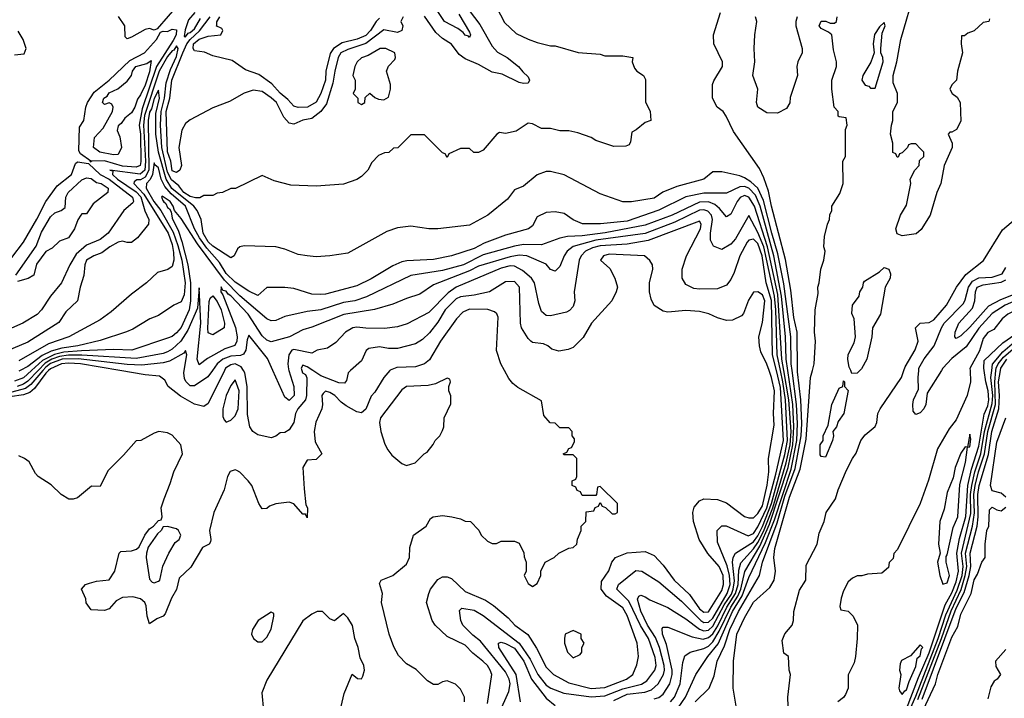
# Model space of a CAD drawing. Header units: inches. Extents: x 2348341 to 2479810, y 460419 to 613669.
# Tile 690 of 721: x 2453793 to 2458163, y 578545 to 581558. Entities that reach past the tile are written whole.
import ezdxf

# ---------------------------------------------------------------- set-up
doc = ezdxf.new("R2010")
doc.units = ezdxf.units.IN
doc.header["$MEASUREMENT"] = 0
doc.layers.add('C4557', color=7, linetype='Continuous')
doc.layers.add('C4558', color=7, linetype='Continuous')

msp = doc.modelspace()

# ---------------------------------------------------------------- linework, layer by layer
at = {"layer": 'C4557', "color": 2}
for points, elevation in [([(2453896.5, 580000), (2453842.3, 579937.7), (2453819.3, 579920.7), (2453690, 579886.9)], 54), ([(2453922, 580000), (2453910, 579988.5), (2453859.5, 579920.5), (2453837.9, 579902.1), (2453810, 579892.9), (2453750, 579883.2)], 58), ([(2453845.4, 580000), (2453810, 579968.2), (2453770, 579953.3)], 46), ([(2453874.8, 580000), (2453830, 579953.4), (2453810, 579939.3), (2453783, 579930)], 50), ([(2455435.7, 580000), (2455410, 579969.2), (2455370, 579904), (2455353, 579887), (2455330, 579829.3), (2455310, 579812.3), (2455290, 579816.2), (2455243, 579843), (2455219.6, 579859.6), (2455192.7, 579890), (2455170, 579902.7), (2455150, 579909), (2455141.1, 579898.9), (2455134.8, 579890), (2455137.3, 579850), (2455134, 579830), (2455108.5, 579771.5), (2455100.3, 579730), (2455104.2, 579684.2), (2455134.8, 579630), (2455110, 579605.2), (2455070, 579602), (2455050.8, 579570), (2455055.6, 579475.6), (2455064, 579404), (2455070.4, 579390), (2455070, 579346), (2455062, 579362), (2455050, 579362), (2455010, 579408.7), (2454990, 579415.3), (2454930, 579408.7), (2454902, 579398), (2454890, 579388), (2454870, 579386), (2454855.3, 579410), (2454823.7, 579490), (2454807.3, 579510), (2454770, 579549.5), (2454756.9, 579556.9), (2454750, 579559.6), (2454728.1, 579551.9), (2454715.8, 579530), (2454701.6, 579470), (2454654.9, 579370), (2454636, 579290), (2454642, 579250), (2454639.6, 579240.4), (2454634, 579230), (2454605.4, 579214.6), (2454553.4, 579126.6), (2454502, 579078), (2454490, 579028.7), (2454466.8, 578990), (2454439.8, 578920.2), (2454430.5, 578909.5), (2454402, 578898), (2454370, 578875.3), (2454359.3, 578910), (2454355.5, 578955.5), (2454349.2, 578970), (2454330, 578986), (2454295.1, 578995.1), (2454250, 578992), (2454222, 578978), (2454190, 578942), (2454170, 578935.3), (2454110, 578938), (2454088.4, 578968.4), (2454087.3, 578987.3), (2454068, 579030), (2454086, 579050), (2454103.1, 579056.9), (2454134.6, 579065.4), (2454190, 579071), (2454216, 579110), (2454235.3, 579190), (2454242.7, 579197.3), (2454290, 579199.1), (2454312.5, 579207.5), (2454323.2, 579216.8), (2454349.3, 579270), (2454370, 579298), (2454388, 579310), (2454410, 579334), (2454422, 579338), (2454426, 579350), (2454422, 579390), (2454434, 579430), (2454462, 579498), (2454477.2, 579550), (2454516, 579630), (2454509.3, 579670), (2454470, 579714), (2454450, 579724), (2454411.1, 579728.9), (2454390, 579722), (2454331.1, 579688.9), (2454310, 579688.7), (2454254.9, 579625.1), (2454184.7, 579555.3), (2454150, 579486), (2454112.7, 579487.3), (2454050, 579435.3), (2454031.1, 579428.9), (2454011.1, 579428.9), (2453978, 579450), (2453932.5, 579492.5), (2453875.3, 579530), (2453863.2, 579543.2), (2453834.8, 579594.8), (2453815.3, 579610), (2453790, 579620.9)], 62), ([(2453795.5, 580000), (2453790, 579997.2)], 42), ([(2454702.6, 580000), (2454630, 579854), (2454610, 579840.9), (2454570, 579851.3), (2454506.6, 579886.6), (2454452.3, 579930), (2454437.2, 579957.2), (2454414.5, 579974.5), (2454350, 579980.5), (2454237.2, 580000)], 58), ([(2454648.5, 580000), (2454628.2, 579971.8), (2454570, 579932), (2454550, 579932.3), (2454531.1, 579951.1), (2454525.2, 579965.2), (2454521.5, 579990), (2454523.2, 580000)], 54), ([(2455045.8, 580000), (2455048.5, 579990), (2455062, 579982), (2455068.5, 579968.5), (2455066.9, 579890), (2455062.3, 579870), (2455027.8, 579830), (2455016.9, 579810), (2455010, 579769), (2454990, 579737.2), (2454970, 579725.2), (2454950, 579724), (2454930, 579708.7), (2454910, 579702), (2454850, 579715.3), (2454828, 579730), (2454815.3, 579750), (2454805.1, 579805.1), (2454803.1, 579930), (2454792.1, 579990), (2454786.2, 580000)], 58), ([(2454987.7, 580000), (2455010.3, 579930), (2455012, 579890), (2454990, 579867.3), (2454970, 579882.7), (2454917.2, 580000)], 54), ([(2455261.9, 580000), (2455251, 579990), (2455243.5, 579956.5), (2455235.2, 579944.8), (2455210, 579946.3), (2455130, 579976.9), (2455094.6, 580000)], 58), ([(2455768, 578530), (2455768, 578550), (2455750, 578586), (2455728.4, 578608.4), (2455690, 578622), (2455670, 578618), (2455650, 578606), (2455630, 578606), (2455603.1, 578623.1), (2455553.6, 578673.6), (2455510, 578698), (2455474.6, 578734.6), (2455453.6, 578773.6), (2455434, 578830), (2455399, 578970), (2455404, 579010), (2455390, 579054), (2455398, 579070), (2455449.4, 579090.6), (2455510, 579141), (2455523.7, 579170), (2455525.6, 579214.4), (2455542, 579270), (2455598, 579310), (2455616.4, 579343.6), (2455628.9, 579351.1), (2455670, 579356), (2455710.9, 579350.9), (2455750, 579342), (2455770, 579332), (2455794, 579330), (2455830.9, 579290.9), (2455842, 579270), (2455870, 579242), (2455890, 579232), (2455910, 579232), (2455930, 579242), (2455990, 579242), (2456010, 579234), (2456031.6, 579191.6), (2456032.7, 579172.7), (2456042, 579150), (2456042, 579110), (2456032, 579090), (2456050, 579054), (2456070, 579042), (2456090, 579054), (2456106, 579090), (2456106, 579110), (2456126, 579150), (2456166, 579170), (2456186, 579190), (2456230, 579212), (2456250, 579214), (2456266, 579230), (2456268.4, 579251.6), (2456286, 579290), (2456286, 579310), (2456306, 579330), (2456307.3, 579372.7), (2456342, 579378), (2456347.3, 579392.7), (2456362, 579398), (2456370, 579414), (2456378, 579398), (2456392.7, 579392.7), (2456423.6, 579363.6), (2456436.4, 579363.6), (2456446, 579370), (2456446, 579410), (2456370, 579486), (2456358, 579482), (2456354, 579450), (2456350, 579446), (2456290, 579446), (2456282, 579462), (2456267.3, 579467.3), (2456262, 579482), (2456246, 579490), (2456246, 579510), (2456262, 579518), (2456266, 579530), (2456266, 579610), (2456250, 579626), (2456210, 579626), (2456206, 579630), (2456222, 579638), (2456230, 579654), (2456242, 579658), (2456256.4, 579683.6), (2456256.4, 579696.4), (2456246, 579710), (2456246, 579730), (2456230, 579746), (2456190, 579746), (2456170, 579766), (2456147.3, 579767.3), (2456120.4, 579800.4), (2456110, 579866), (2456004.7, 579924.7), (2455982, 579942), (2455964.7, 579964.7), (2455945.3, 580000)], 62), ([(2455870, 578522), (2455889.2, 578650), (2455880.9, 578670), (2455869.3, 578690), (2455849.3, 578710), (2455805.1, 578745.1), (2455770, 578780.9), (2455690, 578819.3), (2455637.2, 578870), (2455624, 578890), (2455599, 578970), (2455608.7, 579010), (2455617.2, 579030), (2455650, 579073), (2455670, 579084.9), (2455690, 579084.9), (2455710, 579076.3), (2455770, 579019.3), (2455860.7, 578980.7), (2455896.8, 578956.8), (2455962, 578902), (2455991.3, 578870), (2456048.3, 578828.3), (2456087, 578767), (2456130, 578684), (2456162, 578650), (2456230, 578613.4), (2456330, 578589.2), (2456390, 578592.9), (2456486, 578630), (2456515.1, 578650), (2456532.9, 578692.9), (2456539.3, 578730), (2456534.5, 578790), (2456490, 578912.3), (2456470, 578946), (2456398.5, 578998.5), (2456374.5, 579030), (2456376, 579064), (2456408.9, 579111.1), (2456422, 579150), (2456438, 579170), (2456490, 579191), (2456570, 579196.3), (2456610, 579179.1), (2456650, 579136.3), (2456697.6, 579070), (2456765.7, 579005.7), (2456810, 578942.6), (2456830, 578927.6), (2456850, 578928.9), (2456910, 579023), (2456916.8, 579050), (2456915.3, 579090), (2456898.5, 579130), (2456847.7, 579187.7), (2456809.6, 579250), (2456783.7, 579330), (2456781.2, 579370), (2456786.6, 579393.4), (2456810, 579421), (2456829.5, 579430.5), (2456890, 579427.7), (2456930, 579413.4), (2457010, 579352.7), (2457030, 579346), (2457050, 579346.4), (2457070, 579364.9), (2457090, 579399.3), (2457110.7, 579490.7), (2457118, 579550), (2457117, 579610), (2457142, 579758), (2457138.7, 579810), (2457143.6, 579910), (2457130, 579969), (2457119.7, 580000)], 58), ([(2455921.5, 578478.5), (2455964.2, 578575.8), (2455969.8, 578610), (2455966.6, 578630), (2455950, 578662), (2455838.4, 578798.4), (2455805, 578825), (2455760.5, 578870), (2455751.3, 578890), (2455745.2, 578934.8), (2455755.3, 578944.7), (2455810, 578935.6), (2455850, 578912.9), (2456010.1, 578790.1), (2456059.4, 578719.4), (2456093.8, 578650), (2456130, 578603.7), (2456150.2, 578590.2), (2456208.1, 578568.1), (2456330, 578551.9), (2456390, 578556.6), (2456470, 578587.2), (2456552.9, 578607.1), (2456576.8, 578623.2), (2456612.4, 578670), (2456618.7, 578690), (2456614, 578726), (2456584.1, 578810), (2456548.7, 578868.7), (2456496.8, 578976.8), (2456443, 579030), (2456451.6, 579050), (2456528, 579112), (2456554, 579110), (2456630, 579062.4), (2456730, 578976.5), (2456817, 578890), (2456830, 578882.2), (2456850, 578882.6), (2456870, 578901.2), (2456933.5, 579010), (2456946.2, 579050), (2456944.4, 579090), (2456933, 579133), (2456890, 579238), (2456889.6, 579290.4), (2456909.5, 579310.5), (2456929.3, 579310.7), (2457027, 579267), (2457050, 579276.5), (2457070, 579305.8), (2457110, 579390.2), (2457150, 579540.4), (2457183.6, 579690), (2457170, 579925.2), (2457151.9, 580000)], 54), ([(2456430, 578534.7), (2456490, 578562.7), (2456567.5, 578572.5), (2456597.7, 578582.3), (2456626.9, 578610), (2456650.8, 578650), (2456655.9, 578670), (2456653.7, 578690), (2456633.7, 578770), (2456614.6, 578814.6), (2456579.8, 578870), (2456550, 578932.3), (2456534.8, 578985.2), (2456541.3, 578998.7), (2456550, 579003), (2456570, 578995.5), (2456590, 578982), (2456670, 578948), (2456750, 578898), (2456810, 578851.3), (2456830, 578844.1), (2456850, 578847), (2456870, 578864.6), (2456920.7, 578959.3), (2456952.1, 579007.8), (2456960.6, 579030), (2456966, 579066), (2456957, 579150), (2456959.8, 579170), (2456970.8, 579189.2), (2457050, 579239.8), (2457070, 579267), (2457090, 579307.7), (2457130.2, 579410), (2457190, 579627), (2457201, 579690), (2457192.5, 579870), (2457181, 579950), (2457170.5, 580000)], 50), ([(2456610, 578542), (2456630.7, 578549.3), (2456650, 578563.7), (2456678.5, 578610), (2456688.9, 578650), (2456689, 578670), (2456664, 578784), (2456647.1, 578830), (2456644.8, 578855.2), (2456650, 578861), (2456670, 578861.6), (2456778, 578818), (2456827.2, 578807.2), (2456850, 578814.3), (2456870, 578831.8), (2456892.5, 578867.5), (2456932.5, 578950), (2456969.9, 579010.1), (2456981.8, 579050), (2456985.4, 579114.6), (2456993.5, 579146.5), (2457050, 579208.5), (2457070, 579236.1), (2457094.6, 579285.4), (2457135.7, 579390), (2457195.7, 579590), (2457212.4, 579670), (2457216.8, 579730), (2457207, 579870), (2457184.5, 580000)], 46), ([(2456681.3, 578530), (2456699.1, 578550), (2456725.3, 578610), (2456736.3, 578703.7), (2456745.8, 578734.2), (2456768.7, 578750), (2456830, 578765.8), (2456850, 578776.9), (2456870, 578795.9), (2456897.5, 578842.5), (2456949.5, 578950), (2456981.3, 578998.7), (2456993.5, 579030), (2457012.1, 579107.9), (2457079.1, 579220.9), (2457122, 579318), (2457204.4, 579570), (2457224.9, 579670), (2457229.9, 579750), (2457224.6, 579850), (2457202, 580000)], 42), ([(2456716.6, 578503.4), (2456748.5, 578550), (2456794, 578650), (2456846.9, 578730), (2456893.3, 578786.7), (2456957.7, 578930), (2457000.4, 578999.6), (2457030, 579081.1), (2457103.7, 579236.3), (2457143.2, 579336.8), (2457217.5, 579562.5), (2457241.9, 579690), (2457245.5, 579765.5), (2457241.2, 579850), (2457221.5, 580000)], 38), ([(2456791.8, 578530), (2456854, 578590), (2456875.1, 578644.9), (2456888.4, 578710), (2456922, 578778), (2456944.5, 578850), (2456983.7, 578930), (2457076.4, 579090), (2457089.9, 579150), (2457155.4, 579324.6), (2457190, 579442.3), (2457235.4, 579564.6), (2457262.1, 579710), (2457264.8, 579764.8), (2457260.5, 579870), (2457245.5, 579994.5), (2457245.4, 580000)], 34), ([(2456974, 578510), (2456959.3, 578590), (2456960.9, 578710), (2456976.9, 578830), (2457010, 578903), (2457050, 578972.4), (2457122.6, 579037.4), (2457142, 579070), (2457147.3, 579110), (2457140.5, 579170), (2457144.5, 579210), (2457210, 579438.4), (2457257.6, 579562.4), (2457284.2, 579695.7), (2457303.7, 579970), (2457311.5, 580000)], 30), ([(2457204, 578510), (2457202, 578550), (2457214, 578650), (2457208, 578670), (2457206, 578730), (2457185.2, 578745.2), (2457178, 578802), (2457189, 578831), (2457222, 578870), (2457228, 578890), (2457228.7, 578930), (2457255.1, 579024.9), (2457282.7, 579070), (2457284.4, 579135.6), (2457333.2, 579230), (2457341.5, 579278.5), (2457363.7, 579330), (2457372.3, 579370), (2457414.5, 579430), (2457426, 579470), (2457462.7, 579557.3), (2457489, 579610), (2457506.3, 579633.7), (2457526, 579690), (2457545.4, 579714.6), (2457590, 579751.3), (2457598, 579770), (2457602, 579810), (2457611.8, 579830), (2457707, 579970), (2457717, 580000)], 26), ([(2458011.5, 580000), (2458014, 579950), (2457999.1, 579890), (2457950, 579782), (2457918, 579742), (2457867.1, 579652.9), (2457827.1, 579512.9), (2457790.6, 579409.4), (2457690, 579206), (2457672.7, 579187.3), (2457670, 579166), (2457652.7, 579147.3), (2457650, 579126), (2457619.6, 579100.4), (2457556.4, 579096.4), (2457531.1, 579088.9), (2457510, 579088.7), (2457490, 579079), (2457470, 579062), (2457450, 579022), (2457438.8, 578990), (2457432.7, 578952.7), (2457438, 578938), (2457470, 578932), (2457492, 578910), (2457511.3, 578870), (2457511, 578810), (2457502.8, 578730), (2457496.8, 578703.2), (2457471, 578649), (2457470.7, 578590), (2457458.5, 578561.5), (2457450, 578548.7), (2457424.7, 578530)], 26), ([(2457522, 580000), (2457510, 579988), (2457487.3, 579987.3), (2457481.9, 580000)], 26), ([(2457671.9, 578330), (2457770, 578554.2), (2457870, 578810.2), (2457904, 578916), (2457954.6, 579025.4), (2457975.7, 579090), (2457980.1, 579130), (2457973.1, 579190), (2458014.6, 579365.4), (2458014, 579450), (2458019, 579490), (2458033, 579550), (2458059.5, 579630), (2458076.1, 579730), (2458110, 579853.4), (2458112, 579890), (2458103.9, 579970), (2458107.9, 580000)], 22), ([(2457730, 578497.7), (2457782.6, 578637.4), (2457830, 578746.7), (2457900.6, 578959.4), (2457930, 579012.6), (2457950, 579062.6), (2457960.5, 579110), (2457952.5, 579190), (2457964.8, 579255.2), (2457992.9, 579352.9), (2458001.2, 579490), (2458017.9, 579562.1), (2458050, 579663.8), (2458073.8, 579806.2), (2458090, 579843.1), (2458094.8, 579870), (2458092.2, 579910), (2458080.8, 579950), (2458073.6, 580000)], 26), ([(2457884.1, 580000), (2457820.9, 579899.1), (2457814.6, 579850), (2457806, 579830), (2457790, 579812), (2457770, 579805.2), (2457759.3, 579819.3), (2457757.6, 579850), (2457760.7, 579870), (2457782.7, 579917.3), (2457780.7, 579970), (2457783.7, 580000)], 22), ([(2457779.9, 578540.1), (2457884.7, 578810), (2457927, 578933), (2457971.5, 579028.5), (2457990.3, 579090), (2457996.9, 579130), (2457991.4, 579190), (2458021.7, 579310), (2458031.5, 579368.5), (2458028.8, 579450), (2458034.4, 579490), (2458048.4, 579550), (2458076, 579630), (2458090.8, 579730), (2458124.4, 579850), (2458120.7, 579950), (2458125.9, 580000)], 18), ([(2457798.2, 578541.8), (2457950, 578944.9), (2457984.8, 579015.2), (2458007, 579090), (2458014.6, 579130), (2458012.2, 579190), (2458042.5, 579310), (2458047.6, 579350), (2458046.4, 579450), (2458051.2, 579490), (2458092.8, 579627.2), (2458107.8, 579730), (2458138.8, 579830), (2458142.4, 579890), (2458138.3, 579950), (2458146.2, 580000)], 14), ([(2458170, 579438), (2458150, 579455.3), (2458110, 579466), (2458102, 579490), (2458130, 579682), (2458169.7, 579790.3)], 10), ([(2457750, 578378), (2457858, 578610), (2457868.6, 578650), (2457930, 578816.3), (2457956.6, 578863.4), (2457970, 578918.8), (2458016.2, 579010), (2458030, 579070.8), (2458044.4, 579095.6), (2458064, 579150), (2458078, 579170), (2458078, 579230), (2458086, 579290), (2458095.3, 579310), (2458098, 579382), (2458110, 579394), (2458130, 579382), (2458150, 579378), (2458170, 579394)], 10), ([(2455212, 578470), (2455233.8, 578566.2), (2455268.4, 578651.6), (2455292.7, 578632.7), (2455310, 578632), (2455316.5, 578643.5), (2455324, 578670), (2455321.2, 578690), (2455305.2, 578725.2), (2455296, 578770), (2455281.2, 578810), (2455270, 578868), (2455250, 578902), (2455230, 578922), (2455190, 578888.7), (2455170, 578898), (2455138, 578930), (2455114, 578930), (2455090, 578919), (2455050, 578889), (2454890, 578625.2), (2454868.5, 578570), (2454875.5, 578490)], 66), ([(2456016.9, 578530), (2455996.4, 578650), (2455920.7, 578770), (2455919, 578790), (2455930, 578794.4), (2455950, 578788.4), (2455990, 578767.4), (2456031, 578710), (2456065.5, 578630), (2456130, 578545.2), (2456170, 578513.4)], 50), ([(2458170, 578762), (2458124.9, 578710), (2458126.4, 578686.4), (2458146, 578650), (2458131.3, 578630), (2458118.7, 578621.3), (2458103.4, 578596.6), (2458090, 578542)], 10)]:
    msp.add_lwpolyline(points, dxfattribs=dict(at, elevation=elevation))
for points, elevation in [([(2454750, 579959), (2454730, 579934), (2454710.4, 579890), (2454695.8, 579830), (2454695.5, 579795.5), (2454701.6, 579781.6), (2454710, 579771), (2454730, 579780.5), (2454750, 579798.4), (2454763.5, 579830), (2454767.6, 579910)], 62), ([(2455690, 579966), (2455638.8, 579941.2), (2455606.8, 579933.2), (2455510, 579929), (2455490, 579914), (2455395.5, 579790), (2455390.4, 579770), (2455396.4, 579730), (2455413.8, 579673.8), (2455428.1, 579648.1), (2455444.9, 579624.9), (2455490, 579586.8), (2455510, 579578.8), (2455530, 579584.7), (2455549, 579591), (2455589.3, 579630.7), (2455602, 579638), (2455628.9, 579671.1), (2455638, 579690), (2455658, 579710), (2455670, 579734), (2455675.3, 579750), (2455678, 579790), (2455707.3, 579852.7), (2455707.3, 579887.3), (2455698, 579910), (2455698, 579930), (2455706, 579950), (2455702, 579962)], 66), ([(2457370, 579615.3), (2457350, 579618), (2457345.6, 579625.6), (2457346, 579670), (2457359, 579690), (2457359, 579710), (2457382, 579758), (2457397.2, 579850), (2457430, 579922), (2457446, 579930), (2457450, 579954), (2457454, 579950), (2457454, 579930), (2457471, 579911), (2457450.7, 579810), (2457426, 579774), (2457418, 579750), (2457402, 579730), (2457406, 579710), (2457401, 579690)], 26), ([(2458010, 579718), (2457999.6, 579660.4), (2457990, 579662), (2457970, 579634), (2457945.5, 579570), (2457936.3, 579523.7), (2457910, 579458), (2457895.9, 579384.1), (2457877.3, 579330), (2457871, 579230), (2457878, 579190), (2457867.3, 579150), (2457877.3, 579090), (2457890, 579052), (2457910, 579058), (2457919.5, 579090), (2457905.2, 579150), (2457904.7, 579175.3), (2457910, 579182), (2457936.6, 579303.4), (2457956.9, 579350), (2457966, 579494), (2457991.5, 579591.5), (2458000.4, 579659.6), (2458010, 579662), (2458014.8, 579694.8)], 30), ([(2454450, 579308), (2454430, 579306), (2454422, 579290), (2454405.4, 579274.6), (2454363.5, 579216.5), (2454356, 579190), (2454354.8, 579170), (2454370, 579074), (2454381, 579061), (2454390, 579058), (2454410, 579064.7), (2454415.3, 579070), (2454428.9, 579131.1), (2454455.3, 579190), (2454483.7, 579236.3), (2454502, 579250), (2454509, 579270), (2454499, 579290), (2454490, 579297.2)], 62), ([(2454910, 578928), (2454852, 578890), (2454826.8, 578850), (2454822.8, 578830), (2454831.3, 578810), (2454850, 578796), (2454870, 578796), (2454890, 578816), (2454910, 578852), (2454922, 578910), (2454922, 578922)], 66), ([(2456250, 578846), (2456214, 578830), (2456212, 578810), (2456212, 578790), (2456224.7, 578750), (2456250, 578724.7), (2456280.4, 578739.6), (2456288, 578750), (2456288, 578770), (2456298, 578790), (2456286, 578810), (2456286, 578830)], 62), ([(2457790, 578782), (2457746.4, 578733.6), (2457707.7, 578712.3), (2457701.4, 578698.6), (2457698.8, 578670), (2457704.7, 578650), (2457696, 578590), (2457698, 578578), (2457710, 578562), (2457721.5, 578578.5), (2457730, 578582.8), (2457740.5, 578619.5), (2457770, 578686), (2457777.2, 578722.8), (2457790, 578734), (2457796, 578764), (2457802, 578770)], 30)]:
    msp.add_lwpolyline(points, close=True, dxfattribs=dict(at, elevation=elevation))
at = {"layer": 'C4558', "color": 2}
for points, elevation in [([(2458098, 581562), (2458094, 581550), (2458070, 581546), (2458030, 581508), (2458002, 581498), (2457986, 581486), (2457974, 581486), (2457972, 581450), (2457978, 581410), (2457956, 581330), (2457951, 581290), (2457930, 581268), (2457921, 581250), (2457931.3, 581230), (2457954.4, 581214.4), (2457967.3, 581190), (2457970, 581108), (2457951.3, 581070), (2457930, 581058), (2457922, 581058), (2457914, 581050), (2457931.3, 581010), (2457931.3, 580990), (2457896, 580910), (2457882, 580830), (2457864, 580790), (2457834, 580690), (2457793.8, 580626.2), (2457772.7, 580607.3), (2457710, 580598), (2457687.3, 580607.3), (2457682, 580630), (2457702, 580690), (2457730, 580734), (2457748, 580830), (2457746, 580850), (2457766, 580890), (2457786, 580910), (2457787.3, 580932.7), (2457806, 580950), (2457806, 580970), (2457790, 580986), (2457770, 581006), (2457750, 581006), (2457738, 581002), (2457734, 580990), (2457710, 580966), (2457698, 580962), (2457692.7, 580947.3), (2457687.3, 580947.3), (2457682, 580962), (2457668.9, 580968.9), (2457668, 581010), (2457658, 581050), (2457662, 581090), (2457668.7, 581110), (2457668.7, 581150), (2457689.2, 581190.8), (2457689.2, 581230), (2457670, 581278), (2457669.7, 581310), (2457687.1, 581370), (2457704, 581470), (2457768.3, 581690)], 26), ([(2455910, 581614), (2455945.4, 581545.4), (2455996.9, 581496.9), (2456050.9, 581470.9), (2456090, 581456), (2456150, 581441), (2456170, 581441), (2456271.6, 581411.6), (2456370, 581404.7), (2456390, 581398), (2456470, 581398), (2456514, 581390), (2456512, 581370), (2456522, 581342), (2456532, 581330), (2456562, 581310), (2456571.6, 581291.6), (2456571.6, 581191.6), (2456591.6, 581151.6), (2456594, 581110), (2456570, 581102), (2456530, 581068.7), (2456510, 581058), (2456504.7, 581015.3), (2456498, 581002), (2456483.6, 580996.4), (2456430, 580995.3), (2456350, 581022), (2456330, 581035.3), (2456270, 581055.3), (2456230, 581064), (2456190, 581064), (2456150, 581075.3), (2456110, 581075.3), (2456070, 581095.3), (2456050, 581099), (2455996.8, 581063.2), (2455950, 581053.2), (2455922.8, 581057.2), (2455910.9, 581049.1), (2455850, 580978), (2455830, 580968), (2455808.4, 580968.4), (2455790, 580986), (2455750, 580986), (2455698, 580962), (2455690, 580946), (2455682, 580962), (2455670, 580966), (2455590, 581046), (2455530, 581046), (2455471.6, 580988.4), (2455452.7, 580987.3), (2455431.6, 580968.4), (2455412.7, 580967.3), (2455385.4, 580954.6), (2455356.9, 580923.1), (2455338, 580890), (2455310, 580862), (2455290, 580848.7), (2455230, 580828), (2455110, 580819), (2454996.9, 580823.1), (2454923.1, 580843.1), (2454870, 580866), (2454751.1, 580808.9), (2454730, 580808), (2454694, 580790), (2454670, 580788), (2454650, 580778), (2454610, 580778), (2454593.4, 580766.6), (2454573.5, 580766.5), (2454550, 580772.3), (2454521.4, 580790), (2454499.8, 580819.8), (2454467.3, 580847.3), (2454450, 580881.3), (2454424.9, 580990), (2454418, 581090), (2454421.3, 581150), (2454436.2, 581210), (2454443.2, 581276.8), (2454463.1, 581336.9), (2454490, 581394), (2454496.2, 581430), (2454490, 581442.4), (2454478, 581422), (2454470, 581419.3), (2454450, 581394.6), (2454412.2, 581330), (2454347.6, 581132.4), (2454342.9, 581090), (2454352, 580930), (2454348.7, 580890), (2454328.7, 580871.3), (2454194, 580890), (2454206.8, 580886.8), (2454204.9, 580870), (2454227.5, 580850), (2454310, 580793.2), (2454330.7, 580770.7), (2454348.9, 580708.9), (2454366, 580670), (2454364.7, 580650), (2454316, 580590), (2454290, 580568.7), (2454270, 580568), (2454250, 580574), (2454230, 580569.4), (2454193.4, 580550), (2454157.4, 580522.6), (2454122.8, 580510), (2454090.7, 580490), (2454082.4, 580470), (2454078, 580422), (2454062, 580370), (2454050.7, 580310), (2453998.7, 580261.3), (2453966.6, 580213.4), (2453830, 580125.6), (2453705.5, 580074.5)], 34), ([(2454500.9, 581630), (2454403.1, 581516.9), (2454390, 581511.1), (2454370, 581518.4), (2454350, 581514.8), (2454290, 581480.5), (2454270, 581472.7), (2454261, 581481), (2454259.5, 581530), (2454232.7, 581572.7)], 30), ([(2455765, 581630), (2455836.2, 581536.2), (2455890, 581440.5), (2455914.3, 581414.3), (2455957.1, 581390), (2456007.7, 581350), (2456026, 581326), (2456050, 581304.7), (2456056.3, 581290), (2456050, 581275.3), (2456030, 581274), (2456010, 581279), (2455935.3, 581315.3), (2455890, 581324.5), (2455830, 581358.4), (2455770, 581384.2), (2455743.5, 581403.5), (2455710, 581449.4), (2455670, 581474), (2455641, 581501), (2455590, 581573.3)], 30), ([(2455742, 581582), (2455790, 581502), (2455794.8, 581490), (2455790, 581478), (2455784.7, 581484.7), (2455770, 581489.2), (2455761.5, 581501.5), (2455738.7, 581518.7), (2455679.3, 581550), (2455642.8, 581602.8)], 26), ([(2455494.8, 581570), (2455485.5, 581550), (2455493.4, 581530), (2455490, 581509.4), (2455470, 581500.9), (2455410, 581512.7), (2455330, 581452.4), (2455250, 581425.3), (2455219.5, 581410), (2455207.2, 581390), (2455191.4, 581330), (2455183.5, 581276.5), (2455155.2, 581184.8), (2455130.2, 581149.8), (2455090, 581119.6), (2455050, 581111.1), (2455010, 581093.3), (2454990, 581098.7), (2454965.3, 581125.3), (2454932.6, 581190), (2454910, 581211.3), (2454870, 581238.7), (2454830, 581244.5), (2454790, 581232), (2454724.7, 581195.3), (2454650, 581166), (2454550, 581113.2), (2454530, 581097.2), (2454512.7, 581067.3), (2454499.5, 580990), (2454511.4, 580910), (2454503.7, 580890), (2454490, 580879.1), (2454470, 580886.9), (2454464.2, 580930), (2454449.3, 580970.7), (2454443.2, 581150), (2454459.1, 581210), (2454469.4, 581290), (2454517.7, 581410), (2454535.7, 581450), (2454549.9, 581470.1), (2454592.2, 581507.8), (2454639.1, 581570)], 30), ([(2454570.4, 581589.6), (2454543.4, 581556.6), (2454527.2, 581512.8), (2454522.8, 581482.8), (2454530, 581482.4), (2454541.4, 581498.6), (2454550, 581500.2), (2454570, 581517.3), (2454596.5, 581563.5)], 34), ([(2455390, 581564.5), (2455375.5, 581550), (2455350.7, 581509.3), (2455330, 581488), (2455291.1, 581471.1), (2455225.1, 581454.9), (2455185.7, 581430), (2455171.9, 581408.1), (2455152.4, 581330), (2455150.2, 581290), (2455130, 581229.4), (2455110, 581191.8), (2455070.8, 581170), (2455030, 581167.3), (2455010, 581173.2), (2454984.2, 581204.2), (2454950, 581231.8), (2454912.3, 581272.3), (2454854.5, 581314.5), (2454795.6, 581335.6), (2454736.3, 581376.3), (2454650, 581398), (2454613.8, 581413.8), (2454570, 581419.3), (2454563.6, 581430), (2454564.2, 581450), (2454590, 581472), (2454630, 581484.9), (2454686, 581490), (2454695.3, 581510), (2454690, 581518), (2454666, 581530), (2454669, 581531), (2454669, 581549), (2454681.6, 581570)], 26), ([(2457245.4, 580000), (2457243.7, 580170), (2457230, 580235.3), (2457216.3, 580356.3), (2457192.8, 580492.8), (2457130, 580729.2), (2457116.3, 580796.3), (2457096.3, 580856.3), (2457077.2, 580897.2), (2456961.5, 581061.5), (2456929.3, 581129.3), (2456915.3, 581150), (2456888.7, 581170), (2456868.7, 581210), (2456868.7, 581270), (2456873.6, 581286.4), (2456913.2, 581350), (2456913.2, 581370), (2456874, 581450), (2456873.2, 581490), (2456903.7, 581590)], 34), ([(2457244.7, 581570), (2457238, 581550), (2457238, 581530), (2457266, 581430), (2457266, 581410), (2457246.8, 581370), (2457242.8, 581350), (2457246, 581310), (2457212.7, 581212.7), (2457211.6, 581188.4), (2457196.9, 581163.1), (2457156.9, 581143.1), (2457110, 581144), (2457069.3, 581170), (2457063.7, 581190), (2457069.5, 581250), (2457046.6, 581310), (2457056, 581370), (2457053.2, 581430), (2457056, 581490), (2457065.2, 581550), (2457059.3, 581570)], 30), ([(2457311.5, 580000), (2457319.3, 580030), (2457325.2, 580130), (2457321.2, 580170), (2457324, 580270), (2457338, 580342), (2457335.3, 580370), (2457342, 580390), (2457348.7, 580450), (2457362, 580490), (2457368, 580530), (2457362, 580550), (2457364.7, 580595.3), (2457378, 580650), (2457388, 580670), (2457388.4, 580691.6), (2457398, 580710), (2457398, 580730), (2457433.6, 580786.4), (2457448, 580830), (2457446, 580930), (2457458, 580950), (2457458, 581070), (2457466, 581090), (2457462, 581122), (2457430, 581126), (2457426, 581130), (2457426, 581150), (2457408, 581170), (2457398, 581250), (2457398, 581290), (2457418, 581350), (2457418, 581370), (2457404.7, 581424.7), (2457398, 581490), (2457383.1, 581503.1), (2457350, 581518), (2457342, 581530), (2457350, 581551.3), (2457370.9, 581550.9), (2457390, 581542), (2457410, 581542), (2457418, 581550), (2457422, 581570)], 30), ([(2453770, 581402), (2453813.2, 581406.8), (2453822, 581430), (2453808.7, 581470), (2453786.6, 581506.6)], 34), ([(2457221.5, 580000), (2457217.5, 580030), (2457215.4, 580150), (2457184.5, 580384.5), (2457158.9, 580518.9), (2457131.2, 580610), (2457095.3, 580755.3), (2457069.4, 580809.4), (2457038.6, 580838.6), (2457010, 580856.3), (2456990, 580864.7), (2456910, 580882), (2456870, 580882), (2456830.4, 580849.6), (2456710, 580817.6), (2456648.4, 580791.6), (2456610, 580765.1), (2456509.2, 580749.2), (2456470, 580749), (2456370, 580784), (2456210, 580869), (2456150, 580884), (2456130, 580884), (2456090, 580869), (2456030, 580819), (2455990, 580802), (2455958.5, 580761.5), (2455870.5, 580689.5), (2455790, 580645.2), (2455650, 580629), (2455610, 580629.2), (2455530, 580641.2), (2455470, 580633.2), (2455422.5, 580617.5), (2455250, 580522), (2455170, 580509), (2455110, 580505.2), (2455069.3, 580509.3), (2455030, 580515.3), (2454970, 580539), (2454930, 580549), (2454790, 580554), (2454770, 580548.7), (2454759.8, 580540.2), (2454744.7, 580510), (2454730, 580501.2), (2454650, 580552.6), (2454630, 580571.3), (2454608.3, 580610), (2454598.3, 580670), (2454581.8, 580710), (2454567, 580730), (2454468.9, 580808.9), (2454442.9, 580850), (2454409.8, 580970.2), (2454398, 581050), (2454398.1, 581141.9), (2454414.5, 581210), (2454410, 581244.5), (2454390, 581207.6), (2454378.1, 581161.9), (2454370, 581147), (2454363.3, 581110), (2454366.6, 580890), (2454350, 580858.1), (2454330, 580847.2), (2454313.9, 580846.1), (2454302.2, 580837.8), (2454300.3, 580830), (2454343.9, 580783.9), (2454451.9, 580610), (2454470, 580559.1), (2454475.5, 580524.5), (2454477.6, 580490), (2454470, 580462), (2454450.6, 580449.4), (2454404.5, 580435.5), (2454356, 580390), (2454290, 580339), (2454199.9, 580260.1), (2454150, 580226), (2454011, 580150), (2453921.3, 580118.7), (2453790, 580043.1)], 38), ([(2453758.2, 580501.8), (2453810, 580570.5), (2453870, 580672.4), (2453909, 580751), (2453959.9, 580820.1), (2454023, 580870), (2454041, 580919), (2454050, 580927.3), (2454099.1, 580919.1), (2454150.3, 580870), (2454190.1, 580850.1), (2454294.6, 580770), (2454299.3, 580750), (2454295.6, 580744.4), (2454256.3, 580710), (2454185.5, 580610), (2454150, 580581.3), (2454090, 580556.9), (2454043.8, 580516.2), (2454015.3, 580470), (2453979.3, 580390), (2453930.5, 580330), (2453890.4, 580269.6), (2453870.4, 580249.6), (2453806.8, 580210), (2453730, 580176)], 30), ([(2457202, 580000), (2457194.5, 580050), (2457191.6, 580150), (2457174.7, 580330), (2457140.4, 580510), (2457079.3, 580730), (2457059, 580779), (2457030, 580809.8), (2457010, 580817), (2456990, 580816.2), (2456930, 580788.2), (2456830, 580787), (2456750, 580771.1), (2456630, 580712.1), (2456490, 580662.9), (2456371.5, 580651.5), (2456292, 580652), (2456250, 580669.2), (2456210, 580697.2), (2456170, 580705.2), (2456130, 580701.2), (2456090, 580682), (2456070, 580642), (2456052, 580630), (2455950, 580600.5), (2455855, 580565), (2455810, 580541.7), (2455710, 580509.7), (2455630, 580493.3), (2455512.4, 580487.6), (2455490, 580482.9), (2455450, 580465.1), (2455352.7, 580407.3), (2455290, 580376.9), (2455150, 580339.5), (2455130, 580338), (2455090, 580339.3), (2455010, 580364), (2454970, 580369.2), (2454890.9, 580369.1), (2454850, 580333.2), (2454810, 580353.3), (2454750, 580392.6), (2454710, 580431.2), (2454679.8, 580479.8), (2454623.4, 580543.4), (2454591.1, 580590), (2454569.9, 580630), (2454529.8, 580730), (2454465.4, 580785.4), (2454437.3, 580817.3), (2454420.8, 580850), (2454410, 580899.5), (2454392.7, 580912.7), (2454390, 580922), (2454382.2, 580870), (2454372.4, 580847.6), (2454356.1, 580830), (2454354.2, 580810), (2454388.1, 580750), (2454419.8, 580710), (2454473.9, 580613.9), (2454495.4, 580555.4), (2454512.7, 580490), (2454527.3, 580390), (2454523.4, 580336.6), (2454510, 580305.2), (2454478, 580290), (2454410, 580245.2), (2454370.6, 580229.4), (2454295.9, 580184.1), (2454268, 580172), (2454150, 580133), (2454050.8, 580110), (2453980, 580100), (2453933.3, 580086.7), (2453893.2, 580066.8), (2453830, 580017.8), (2453795.5, 580000)], 42), ([(2453776.6, 580423.4), (2453867, 580553), (2453890, 580614), (2453930, 580682), (2453950, 580700.7), (2453978, 580710), (2453996, 580724), (2453999, 580770), (2454009.2, 580790), (2454070, 580846.4), (2454090, 580855.8), (2454110, 580852.7), (2454134.4, 580834.4), (2454154.8, 580830), (2454186, 580810), (2454184.7, 580790), (2454119.8, 580740.2), (2454090, 580695.3), (2454070, 580695.3), (2454064.7, 580690), (2454050.9, 580669.1), (2454036, 580630), (2454010, 580589), (2453970, 580574), (2453936.9, 580543.1), (2453910, 580528), (2453867.7, 580472.3), (2453856.8, 580423.2), (2453830.7, 580409.3), (2453784, 580396)], 26), ([(2457184.5, 580000), (2457175.8, 580050), (2457157.7, 580337.7), (2457112.4, 580550), (2457055, 580730), (2457030, 580769.7), (2457010, 580777.7), (2456991.5, 580768.5), (2456977.6, 580750), (2456950, 580694), (2456930, 580682.7), (2456899.8, 580719.8), (2456878, 580738), (2456850, 580748.8), (2456810, 580747.2), (2456690, 580689.8), (2456570, 580645.8), (2456391.9, 580611.9), (2456290, 580598.4), (2456224.1, 580595.9), (2456190, 580588.2), (2456110, 580558.9), (2456030, 580560.4), (2455990, 580552.4), (2455850, 580513.3), (2455762.8, 580470), (2455670, 580444.4), (2455530, 580422.4), (2455332.4, 580327.6), (2455281, 580310), (2455230, 580302.6), (2455130, 580269.7), (2455070, 580262.6), (2454970, 580240.5), (2454930, 580222), (2454910, 580221.3), (2454889.8, 580229.8), (2454770, 580332), (2454702.1, 580402.1), (2454582.4, 580562.4), (2454510, 580675.6), (2454481.2, 580710), (2454474.5, 580730), (2454460.9, 580750), (2454425.5, 580774.5), (2454422.8, 580770), (2454430, 580752), (2454434, 580754), (2454431, 580750), (2454442.4, 580742.4), (2454450, 580724), (2454458.8, 580718.8), (2454465.1, 580705.1), (2454470, 580676), (2454498.5, 580618.5), (2454513.5, 580573.5), (2454539.2, 580470), (2454551.4, 580390), (2454552.1, 580310), (2454545, 580270), (2454510, 580191.8), (2454490, 580167.6), (2454470, 580152), (2454450, 580143.6), (2454291.3, 580090), (2454210, 580094.2), (2454067.9, 580087.9), (2453990, 580081.8), (2453948.6, 580071.4), (2453895.3, 580044.7), (2453845.4, 580000)], 46), ([(2457170.5, 580000), (2457155.8, 580070), (2457149.9, 580270.1), (2457143.5, 580330), (2457095.8, 580550), (2457070, 580612.4), (2457030, 580689), (2456970, 580584.5), (2456950, 580560.9), (2456910, 580537.2), (2456872.7, 580552.7), (2456859.5, 580579.5), (2456858.9, 580610), (2456867.6, 580670), (2456863.5, 580690), (2456847.9, 580707.9), (2456830, 580713.6), (2456810, 580712.4), (2456701.8, 580658.2), (2456570, 580608.2), (2456350, 580578.4), (2456249.2, 580550.8), (2456223.8, 580530), (2456210.4, 580510), (2456190, 580462), (2456170, 580441.2), (2456150, 580449.2), (2456130, 580472.3), (2456044, 580510), (2456010, 580512.9), (2455970, 580505.3), (2455830, 580463.5), (2455790, 580442.2), (2455630, 580380.7), (2455570, 580339.5), (2455510, 580320.7), (2455450, 580294.5), (2455368.7, 580271.3), (2455231.4, 580248.6), (2455090, 580192), (2455050, 580181.6), (2454991, 580150), (2454910, 580127.3), (2454890, 580134.5), (2454870, 580154.5), (2454807.1, 580250), (2454730, 580332), (2454718.7, 580338.7), (2454710, 580352.3), (2454695.6, 580355.6), (2454688.2, 580371.8), (2454686.3, 580350), (2454695.8, 580335.8), (2454751.4, 580191.4), (2454759.3, 580150), (2454757.6, 580130), (2454748.9, 580111.1), (2454703.4, 580096.6), (2454626.9, 580053.1), (2454590, 580025.2), (2454580.5, 580050), (2454597, 580210), (2454590, 580368), (2454582.5, 580277.5), (2454540.3, 580179.7), (2454508, 580130), (2454470, 580094.5), (2454450, 580083.5), (2454430, 580075.6), (2454310, 580054), (2454068.7, 580068.7), (2454010, 580068.1), (2453970, 580062.1), (2453935.6, 580050), (2453906.8, 580033.2), (2453874.8, 580000)], 50), ([(2457717, 580000), (2457722.7, 580017.3), (2457768.2, 580091.8), (2457780.5, 580130), (2457769.8, 580190.2), (2457789.8, 580210.2), (2457830, 580214), (2457850, 580226), (2457907, 580290), (2457951.6, 580370), (2457992.9, 580427.1), (2458071.4, 580488.6), (2458155.3, 580624.7), (2458233, 580690)], 26), ([(2457151.9, 580000), (2457134.9, 580070), (2457130.6, 580310.6), (2457106.6, 580390), (2457088.5, 580510), (2457070, 580564), (2457050, 580584), (2457030, 580579.7), (2457022.3, 580570), (2456990.3, 580510), (2456965.1, 580434.9), (2456950, 580404), (2456930, 580379), (2456890, 580362.7), (2456810, 580360.9), (2456784.8, 580364.8), (2456750, 580382), (2456734, 580410), (2456733.2, 580450), (2456752.3, 580510), (2456815.1, 580630), (2456817.4, 580650), (2456810, 580663.7), (2456583.2, 580576.8), (2456490, 580561.2), (2456370, 580553.4), (2456335.6, 580544.4), (2456304.9, 580530), (2456285.3, 580510), (2456277, 580490), (2456254, 580350), (2456257.1, 580310), (2456250, 580285.2), (2456233.5, 580266.5), (2456220.4, 580259.6), (2456150, 580242.7), (2456130, 580244), (2456110, 580262), (2456097.5, 580297.5), (2456078.4, 580390), (2456064.5, 580410), (2456024.7, 580444.7), (2455990, 580463.5), (2455970, 580464.4), (2455930, 580454.5), (2455730, 580369.7), (2455694.6, 580345.4), (2455610, 580258.4), (2455512.5, 580207.5), (2455470, 580194.5), (2455412.5, 580187.5), (2455330, 580187.6), (2455290, 580193.3), (2455272, 580190), (2455238.8, 580170), (2455195.9, 580124.1), (2455159.8, 580100.2), (2455114, 580090), (2455090, 580077.2), (2455010, 580094.3), (2455000.7, 580090), (2454988.4, 580070), (2454983.1, 580030), (2454985.8, 580005.9), (2454987.7, 580000)], 54), ([(2457119.7, 580000), (2457110, 580029), (2457083.2, 580083.2), (2457077.2, 580110), (2457073.2, 580150), (2457090, 580214), (2457100.5, 580310), (2457090, 580336.2), (2457070, 580349.2), (2457050, 580348.7), (2457028.1, 580311.9), (2457006, 580254), (2456996.9, 580243.1), (2456956.9, 580223.1), (2456930, 580222), (2456890, 580234), (2456852.1, 580252.1), (2456810, 580262.7), (2456750, 580266), (2456670, 580259), (2456650, 580264), (2456610, 580288.7), (2456596.5, 580316.5), (2456589.2, 580350), (2456589.2, 580390), (2456604, 580450), (2456602, 580470), (2456590, 580488), (2456566, 580510), (2456410, 580516.3), (2456384.7, 580510), (2456371.3, 580490), (2456413, 580453), (2456434.8, 580410), (2456446, 580370), (2456441, 580350), (2456421, 580310), (2456330.7, 580210), (2456293.7, 580146.3), (2456250, 580102), (2456227.1, 580092.9), (2456185.6, 580085.6), (2456154.6, 580094.6), (2456138, 580110), (2456118.6, 580118.6), (2456070, 580124), (2456062, 580130), (2456050, 580142), (2456021.2, 580190), (2456016, 580210), (2456011, 580371), (2455990, 580395.6), (2455950, 580394), (2455878, 580350), (2455810, 580334.3), (2455750, 580327.3), (2455730, 580318), (2455681.5, 580270), (2455650, 580214.5), (2455612.4, 580167.6), (2455581.8, 580138.2), (2455550, 580118.4), (2455470, 580098.4), (2455430, 580098.4), (2455390, 580106), (2455342.5, 580097.5), (2455330.7, 580089.3), (2455310, 580044), (2455261.9, 580000)], 58), ([(2457481.9, 580000), (2457475.3, 580015.3), (2457469.2, 580049.2), (2457470, 580072), (2457496.6, 580123.4), (2457502.7, 580150), (2457497.2, 580230), (2457487, 580253), (2457489.5, 580290.5), (2457519, 580330), (2457522, 580350), (2457535.3, 580370), (2457538, 580390), (2457543.1, 580396.9), (2457610, 580438), (2457630, 580458), (2457651, 580450), (2457658.8, 580430), (2457657.3, 580410), (2457634.8, 580370), (2457613.4, 580250), (2457578.8, 580190), (2457574.8, 580150), (2457553.4, 580050), (2457530, 580008), (2457522, 580000)], 26), ([(2457783.7, 580000), (2457784.7, 580010), (2457807.4, 580052.6), (2457852.4, 580110), (2457883.9, 580190), (2457896.4, 580210), (2457981.6, 580298.4), (2457990, 580314), (2458004.4, 580370), (2458022.4, 580397.6), (2458050, 580412.3), (2458110, 580414.4), (2458154, 580430), (2458170, 580458)], 22), ([(2458107.9, 580000), (2458111.7, 580028.3), (2458156.7, 580083.3), (2458230, 580145), (2458275.3, 580204.7), (2458320.7, 580250), (2458357.8, 580310), (2458370, 580338.8), (2458372.4, 580367.6), (2458350, 580488.7), (2458330, 580482.7), (2458303.6, 580390), (2458283.5, 580356.5), (2458252.1, 580327.9), (2458167, 580290), (2458110, 580253.1), (2458050, 580188.5), (2457994.4, 580105.6), (2457930, 580054), (2457890.3, 580010), (2457884.1, 580000)], 22), ([(2458210, 580339.8), (2458146, 580314), (2458093.8, 580286.2), (2458010, 580192), (2457970, 580154), (2457950, 580142), (2457944, 580150), (2457946, 580170), (2457962, 580210), (2458022.6, 580277.4), (2458033, 580310), (2458035.3, 580350), (2458043.5, 580370), (2458070, 580381.1), (2458150, 580392.5), (2458170, 580403.2)], 18), ([(2458073.6, 580000), (2458072.1, 580010), (2458074.7, 580045.3), (2458156.3, 580123.7), (2458210, 580160.8), (2458230, 580180.9), (2458275.8, 580250), (2458286.6, 580270), (2458288.4, 580288.4), (2458269, 580289), (2458217.3, 580270), (2458179.1, 580250), (2458153.4, 580230), (2458117.1, 580182.9), (2458090, 580169), (2458070, 580142), (2458052.7, 580087.3), (2458011, 580009), (2458011.5, 580000)], 26), ([(2455945.3, 580000), (2455929.3, 580029.3), (2455909.3, 580089.3), (2455916.9, 580236.9), (2455911.7, 580251.7), (2455901.5, 580261.5), (2455871.3, 580271.3), (2455790, 580272.8), (2455760.3, 580259.7), (2455732.7, 580230), (2455661.3, 580130), (2455611.8, 580048.2), (2455590.3, 580029.7), (2455550, 580016.9), (2455466.7, 580013.3), (2455437.6, 580002.4), (2455435.7, 580000)], 62), ([(2454917.2, 580000), (2454893.2, 580053.2), (2454810, 580157.2), (2454802.9, 580137.1), (2454797.6, 580090), (2454787.5, 580072.5), (2454773.6, 580066.4), (2454730, 580063.7), (2454695.3, 580050), (2454670.1, 580029.8), (2454648.5, 580000)], 54), ([(2458125.9, 580000), (2458127, 580010), (2458136.4, 580030), (2458159.9, 580060.1), (2458234.9, 580125.1)], 18), ([(2454523.2, 580000), (2454534.7, 580070), (2454530, 580088.7), (2454522.5, 580077.5), (2454458.2, 580041.8), (2454430, 580034), (2454335.8, 580024.2), (2454270, 580026.9), (2454052.6, 580052.6), (2453981.3, 580050), (2453930, 580030.7), (2453910, 580015.5), (2453896.5, 580000)], 54), ([(2454237.2, 580000), (2454064, 580030), (2454010, 580033.1), (2453979.1, 580030), (2453930, 580007.7), (2453922, 580000)], 58), ([(2454786.2, 580000), (2454776.5, 580016.5), (2454750.5, 580030.6), (2454730, 580026), (2454707.6, 580010), (2454702.6, 580000)], 58), ([(2455094.6, 580000), (2455070, 580016), (2455050, 580024), (2455043, 580010), (2455045.8, 580000)], 58), ([(2458146.2, 580000), (2458147.8, 580010), (2458174.7, 580050)], 14)]:
    msp.add_lwpolyline(points, dxfattribs=dict(at, elevation=elevation))
for points, elevation in [([(2454310, 580902.4), (2454250, 580907.4), (2454170, 580931.3), (2454114, 580930), (2454106, 580926), (2454109, 580930), (2454062.7, 580962.7), (2454055.9, 580975.9), (2454059.1, 581080.9), (2454078, 581110), (2454087, 581170), (2454094.3, 581190), (2454124.4, 581235.6), (2454191, 581289), (2454282.9, 581377.1), (2454347.1, 581410), (2454400.4, 581470), (2454418, 581502), (2454430, 581506.5), (2454450, 581505.4), (2454470, 581516.2), (2454490, 581512.2), (2454487.5, 581490), (2454474.9, 581465.1), (2454401.1, 581350), (2454337.5, 581162.5), (2454323, 581090), (2454330.1, 581050), (2454331.6, 580928.4), (2454328, 580910)], 30), ([(2457630, 581546), (2457610, 581526), (2457587.5, 581492.5), (2457581, 581450), (2457586, 581410), (2457570.7, 581369.3), (2457536, 581310), (2457531.3, 581290), (2457546.4, 581266.4), (2457562, 581262), (2457570, 581254), (2457590, 581254), (2457625.2, 581370), (2457624, 581390), (2457615.3, 581410), (2457615.3, 581430), (2457622, 581498), (2457634, 581530)], 30), ([(2455418, 581430), (2455394, 581430), (2455340.5, 581399.5), (2455310, 581389), (2455291, 581370), (2455281, 581350), (2455272, 581310), (2455282, 581290), (2455282, 581250), (2455274, 581230), (2455294, 581210), (2455294, 581190), (2455310, 581182), (2455326, 581190), (2455327.3, 581212.7), (2455348, 581232), (2455370, 581212), (2455385.4, 581205.4), (2455410, 581202), (2455430, 581214), (2455439, 581250), (2455439, 581270), (2455422, 581330), (2455430, 581352), (2455459, 581381), (2455462, 581390), (2455458, 581410)], 34), ([(2454210, 580958), (2454149.1, 580969.1), (2454121.6, 580990), (2454125.6, 581034.4), (2454164.2, 581075.8), (2454205.2, 581150), (2454209, 581170), (2454203.1, 581183.1), (2454190, 581189), (2454170, 581181.2), (2454161.2, 581190), (2454166.6, 581210), (2454181.2, 581218.8), (2454190, 581232.7), (2454229.4, 581250.6), (2454270, 581284.7), (2454289.4, 581310.6), (2454294, 581330), (2454309.4, 581350), (2454357.1, 581362.9), (2454376.3, 581376.3), (2454370, 581326), (2454350, 581267), (2454330, 581223.7), (2454315.6, 581204.4), (2454304.9, 581170), (2454290, 581144), (2454259.8, 581120.2), (2454243.6, 581096.4), (2454230, 581086), (2454226, 581066), (2454238, 581038), (2454246, 580990), (2454230, 580959)], 26), ([(2454650, 580159.3), (2454630, 580168), (2454628.8, 580188.8), (2454633.9, 580306.1), (2454638.7, 580321.3), (2454650, 580332.2), (2454670, 580306.4), (2454687.8, 580270), (2454703, 580210), (2454701, 580190)], 46)]:
    msp.add_lwpolyline(points, close=True, dxfattribs=dict(at, elevation=elevation))

doc.saveas('drawing.dxf')
